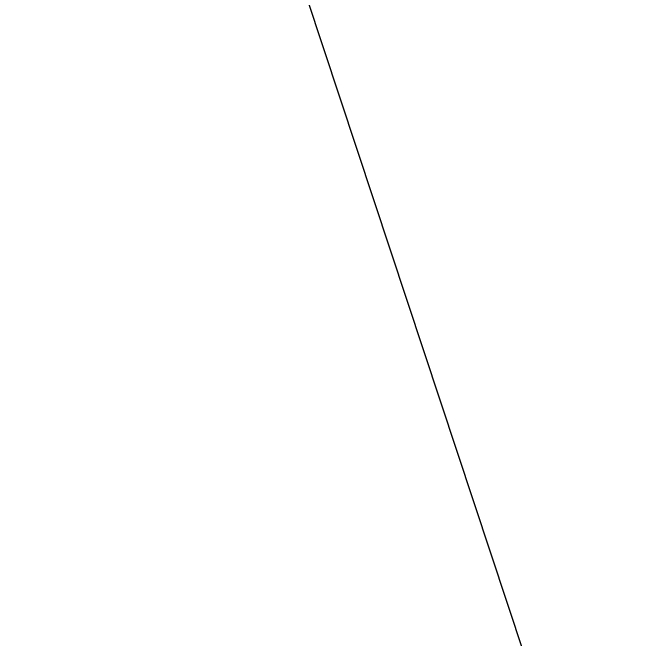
# Model space of a CAD drawing. Extents: x 0 to 2.85, y -0.1 to 1.83.
# Drawn here: x 2.4608 to 2.5589, y 1.0016 to 1.0975 of the extents above; entities that cross this region are included whole.
import ezdxf

# ---------------------------------------------------------------- set-up
doc = ezdxf.new("R2010")
doc.units = 0
doc.layers.add('CT_Dimensions', color=7, linetype='Continuous')

msp = doc.modelspace()

# ---------------------------------------------------------------- linework, layer by layer
at = {"layer": 'CT_Dimensions'}
msp.add_line((2.5589166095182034, 0.9396129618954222), (2.4393642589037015, 1.3003562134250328), dxfattribs=at)

doc.saveas('drawing.dxf')
